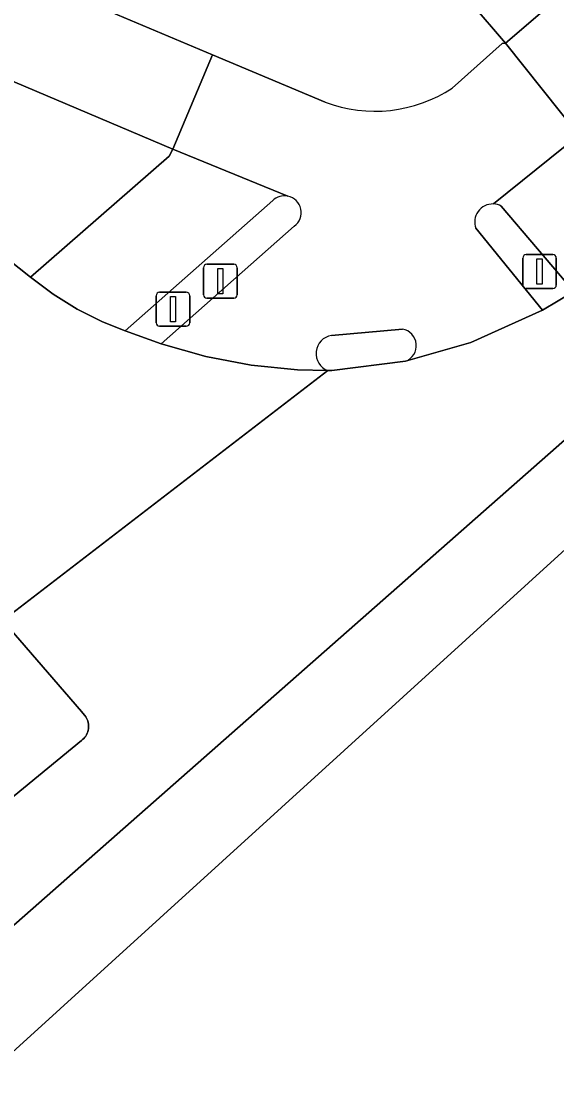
# Model space of a CAD drawing. Extents: x 157793 to 159380, y 380877 to 382313.
# Drawn here: x 158302.35 to 158318.16, y 381022.98 to 381054.41 of the extents above; entities that cross this region are included whole.
import ezdxf

# ---------------------------------------------------------------- set-up
doc = ezdxf.new("R2010")
doc.units = 0
for name, color, linetype in [('IMGEO_Berm_open', 7, 'Continuous'), ('IMGEO_Drukknoppaal', 7, 'Continuous'), ('IMGEO_Fietspad_gesloten', 7, 'Continuous'), ('IMGEO_Fietspad_open', 7, 'Continuous'), ('IMGEO_Rijbaan_lokaal_gesloten', 7, 'Continuous'), ('IMGEO_Rijbaan_regionaal_gesloten', 7, 'Continuous'), ('IMGEO_Verkeerseiland_open', 7, 'Continuous'), ('IMGEO_Verkeersregelinstallatiepaal', 7, 'Continuous'), ('IMGEO_Voetpad_open', 7, 'Continuous')]:
    doc.layers.add(name, color=color, linetype=linetype)

msp = doc.modelspace()

# ---------------------------------------------------------------- linework, layer by layer
at = {"layer": 'IMGEO_Berm_open'}
msp.add_lwpolyline([(158282.398, 381062.9), (158293.538, 381054.058), (158295.969, 381052.129), (158302.623, 381046.848), (158306.723, 381050.422), (158306.826, 381050.629), (158298.397, 381054.206), (158295.768, 381055.322), (158295.507, 381055.438), (158295.248, 381055.556), (158292.996, 381056.702), (158290.543, 381058.222), (158290.082, 381058.529), (158289.166, 381059.23), (158288.317, 381060.009), (158287.541, 381060.862), (158262.144, 381090.416)], dxfattribs=at)
at = {"layer": 'IMGEO_Drukknoppaal'}
for p, q in [((158307.835, 381047.226), (158308.625, 381047.226)), ((158308.625, 381047.226), (158307.835, 381047.226)), ((158307.735, 381046.326), (158307.735, 381047.126)), ((158307.735, 381047.126), (158307.735, 381046.326)), ((158308.725, 381047.126), (158308.725, 381046.326)), ((158308.725, 381046.326), (158308.725, 381047.126)), ((158308.625, 381046.226), (158307.835, 381046.226)), ((158307.835, 381046.226), (158308.625, 381046.226))]:
    msp.add_line(p, q, dxfattribs=at)
msp.add_lwpolyline([(158308.155, 381047.101), (158308.305, 381047.101), (158308.305, 381046.351), (158308.155, 381046.351), (158308.155, 381047.101)], dxfattribs=at)
for centre, start, end in [((158307.835, 381047.126), 90, 180), ((158307.835, 381047.126), 90, 180), ((158308.625, 381047.126), 0, 90), ((158308.625, 381047.126), 360, 90), ((158307.835, 381046.326), 180, 270), ((158307.835, 381046.326), 180, 270), ((158308.625, 381046.326), 270, 0), ((158308.625, 381046.326), 270, 0)]:
    msp.add_arc(centre, 0.1, start, end, dxfattribs=at)
at = {"layer": 'IMGEO_Fietspad_gesloten'}
for points in [[(158256.298, 381101.482), (158254.541, 381100.538), (158255.885, 381098.551), (158257.708, 381096.041), (158258.907, 381094.432), (158260.628, 381092.307), (158262.144, 381090.416), (158287.541, 381060.862), (158288.317, 381060.009), (158289.166, 381059.23), (158290.082, 381058.529), (158290.543, 381058.222), (158292.996, 381056.702), (158295.248, 381055.556), (158295.507, 381055.438), (158295.768, 381055.322), (158298.397, 381054.206), (158306.826, 381050.629), (158307.995, 381053.412), (158300.886, 381056.42), (158297.751, 381057.747), (158295.579, 381058.666)], [(158347.227, 381080.527), (158330.087, 381065.282), (158316.646, 381053.763), (158318.814, 381051.041)]]:
    msp.add_lwpolyline(points, dxfattribs=at)
at = {"layer": 'IMGEO_Fietspad_open'}
for points in [[(158316.291, 381049.009), (158318.814, 381051.041), (158316.646, 381053.763), (158316.546, 381053.751), (158315.076, 381052.433)], [(158311.324, 381052.016), (158307.995, 381053.412), (158306.826, 381050.629), (158310.22, 381049.241)], [(158310.413, 381048.351), (158306.483, 381044.876), (158307.799, 381044.5), (158309.143, 381044.243), (158310.505, 381044.107), (158311.407, 381044.084)], [(158313.698, 381044.361), (158315.624, 381044.911), (158317.737, 381045.874), (158315.775, 381048.289)], [(158311.516, 381045.122), (158313.609, 381045.311)]]:
    msp.add_lwpolyline(points, dxfattribs=at)
for centre, radius, start, end in [((158312.79, 381055.914), 4.165, 249.3929, 303.2909), ((158310.124, 381048.754), 0.496, 305.6172, 78.8535), ((158316.273, 381048.477), 0.532, 88.0167, 200.7275), ((158313.521, 381044.824), 0.495, 290.9557, 79.7485), ((158311.592, 381044.589), 0.538, 98.1476, 249.8631)]:
    msp.add_arc(centre, radius, start, end, dxfattribs=at)
at = {"layer": 'IMGEO_Rijbaan_lokaal_gesloten'}
msp.add_lwpolyline([(158301.805, 381036.698), (158311.407, 381044.084), (158310.505, 381044.107), (158309.143, 381044.243), (158307.799, 381044.5), (158306.483, 381044.876), (158305.416, 381045.261), (158304.755, 381045.527), (158304.006, 381045.903), (158303.293, 381046.345), (158302.623, 381046.848), (158295.969, 381052.129), (158293.538, 381054.058), (158282.398, 381062.9)], dxfattribs=at)
at = {"layer": 'IMGEO_Rijbaan_regionaal_gesloten'}
for points in [[(158318.664, 381046.419), (158317.737, 381045.874), (158315.624, 381044.911), (158313.698, 381044.361), (158311.525, 381044.085), (158311.407, 381044.084), (158301.805, 381036.698), (158304.127, 381034.013), (158304.174, 381033.959), (158304.229, 381033.897), (158304.256, 381033.859), (158304.28, 381033.819), (158304.3, 381033.777), (158304.316, 381033.733), (158304.329, 381033.689), (158304.337, 381033.643), (158304.341, 381033.596), (158304.341, 381033.55), (158304.337, 381033.504), (158304.329, 381033.458), (158304.317, 381033.413), (158304.3, 381033.369), (158304.28, 381033.327), (158304.257, 381033.287), (158304.229, 381033.25), (158304.199, 381033.214), (158304.165, 381033.182), (158304.129, 381033.153), (158301.139, 381030.699)], [(158286.932, 381014.302), (158323.012, 381046.104)]]:
    msp.add_lwpolyline(points, dxfattribs=at)
msp.add_lwpolyline([(158288.884, 381011.928), (158306.439, 381027.904), (158324.516, 381044.355), (158323.012, 381046.104), (158286.932, 381014.302)], close=True, dxfattribs=at)
at = {"layer": 'IMGEO_Verkeerseiland_open'}
for points in [[(158309.777, 381049.108), (158305.416, 381045.261), (158306.483, 381044.876), (158310.413, 381048.351)], [(158315.775, 381048.289), (158317.737, 381045.874), (158318.664, 381046.419), (158316.524, 381048.947)], [(158313.609, 381045.311), (158311.516, 381045.122)], [(158311.407, 381044.084), (158311.525, 381044.085), (158313.698, 381044.361)], [(158301.139, 381030.699), (158304.129, 381033.153), (158304.165, 381033.182), (158304.199, 381033.214), (158304.229, 381033.25), (158304.257, 381033.287), (158304.28, 381033.327), (158304.3, 381033.369), (158304.317, 381033.413), (158304.329, 381033.458), (158304.337, 381033.504), (158304.341, 381033.55), (158304.341, 381033.596), (158304.337, 381033.643), (158304.329, 381033.689), (158304.316, 381033.733), (158304.3, 381033.777), (158304.28, 381033.819), (158304.256, 381033.859), (158304.229, 381033.897), (158304.174, 381033.959), (158304.127, 381034.013), (158301.805, 381036.698)]]:
    msp.add_lwpolyline(points, dxfattribs=at)
for centre, radius, start, end in [((158310.125, 381048.752), 0.498, 79.0466, 134.3757), ((158310.124, 381048.754), 0.496, 305.6172, 78.8535), ((158316.273, 381048.477), 0.532, 88.0167, 200.7275), ((158316.27, 381048.463), 0.546, 62.355, 87.8434), ((158313.521, 381044.824), 0.495, 290.9557, 79.7485), ((158311.592, 381044.589), 0.538, 98.1476, 249.8631)]:
    msp.add_arc(centre, radius, start, end, dxfattribs=at)
at = {"layer": 'IMGEO_Verkeersregelinstallatiepaal'}
for p, q in [((158317.258, 381047.512), (158318.048, 381047.512)), ((158318.048, 381047.512), (158317.258, 381047.512)), ((158317.158, 381046.612), (158317.158, 381047.412)), ((158317.158, 381047.412), (158317.158, 381046.612)), ((158318.148, 381047.412), (158318.148, 381046.612)), ((158318.148, 381046.612), (158318.148, 381047.412)), ((158306.335, 381045.499), (158306.335, 381046.299)), ((158306.335, 381046.299), (158306.335, 381045.499)), ((158306.435, 381046.399), (158307.225, 381046.399)), ((158307.225, 381046.399), (158306.435, 381046.399)), ((158307.325, 381046.299), (158307.325, 381045.499)), ((158307.325, 381045.499), (158307.325, 381046.299)), ((158318.048, 381046.512), (158317.258, 381046.512)), ((158317.258, 381046.512), (158318.048, 381046.512)), ((158307.225, 381045.399), (158306.435, 381045.399)), ((158306.435, 381045.399), (158307.225, 381045.399))]:
    msp.add_line(p, q, dxfattribs=at)
for points in [[(158317.578, 381047.387), (158317.728, 381047.387), (158317.728, 381046.637), (158317.578, 381046.637), (158317.578, 381047.387)], [(158306.755, 381046.274), (158306.905, 381046.274), (158306.905, 381045.524), (158306.755, 381045.524), (158306.755, 381046.274)]]:
    msp.add_lwpolyline(points, dxfattribs=at)
for centre, start, end in [((158317.258, 381047.412), 90, 180), ((158317.258, 381047.412), 90, 180), ((158318.048, 381047.412), 0, 90), ((158318.048, 381047.412), 360, 90), ((158317.258, 381046.612), 180, 270), ((158317.258, 381046.612), 180, 270), ((158318.048, 381046.612), 270, 0), ((158318.048, 381046.612), 270, 0), ((158306.435, 381046.299), 90, 180), ((158306.435, 381046.299), 90, 180), ((158307.225, 381046.299), 0, 90), ((158307.225, 381046.299), 360, 90), ((158306.435, 381045.499), 180, 270), ((158306.435, 381045.499), 180, 270), ((158307.225, 381045.499), 270, 0), ((158307.225, 381045.499), 270, 0)]:
    msp.add_arc(centre, 0.1, start, end, dxfattribs=at)
at = {"layer": 'IMGEO_Voetpad_open'}
for points in [[(158346.147, 381081.53), (158330.365, 381067.548), (158330.427, 381067.428), (158329.207, 381066.361), (158329.042, 381066.405), (158315.638, 381054.945), (158316.646, 381053.763), (158330.087, 381065.282), (158347.227, 381080.527)], [(158315.076, 381052.433), (158316.546, 381053.751), (158316.646, 381053.763), (158315.638, 381054.945), (158314.345, 381056.392), (158312.892, 381055.186), (158303.81, 381059.023), (158300.705, 381060.334), (158296.939, 381061.925), (158294.763, 381063.017)], [(158295.579, 381058.666), (158297.751, 381057.747), (158300.886, 381056.42), (158307.995, 381053.412), (158311.324, 381052.016)], [(158316.524, 381048.947), (158318.664, 381046.419), (158319.93, 381047.307), (158321.104, 381048.323), (158318.814, 381051.041), (158316.291, 381049.009)], [(158310.22, 381049.241), (158306.826, 381050.629), (158306.723, 381050.422), (158302.623, 381046.848), (158303.293, 381046.345), (158304.006, 381045.903), (158304.755, 381045.527), (158305.416, 381045.261), (158309.777, 381049.108)]]:
    msp.add_lwpolyline(points, dxfattribs=at)
for centre, radius, start, end in [((158312.79, 381055.914), 4.165, 249.3929, 303.2909), ((158310.125, 381048.752), 0.498, 79.0466, 134.3757), ((158316.27, 381048.463), 0.546, 62.355, 87.8434)]:
    msp.add_arc(centre, radius, start, end, dxfattribs=at)

doc.saveas('drawing.dxf')
